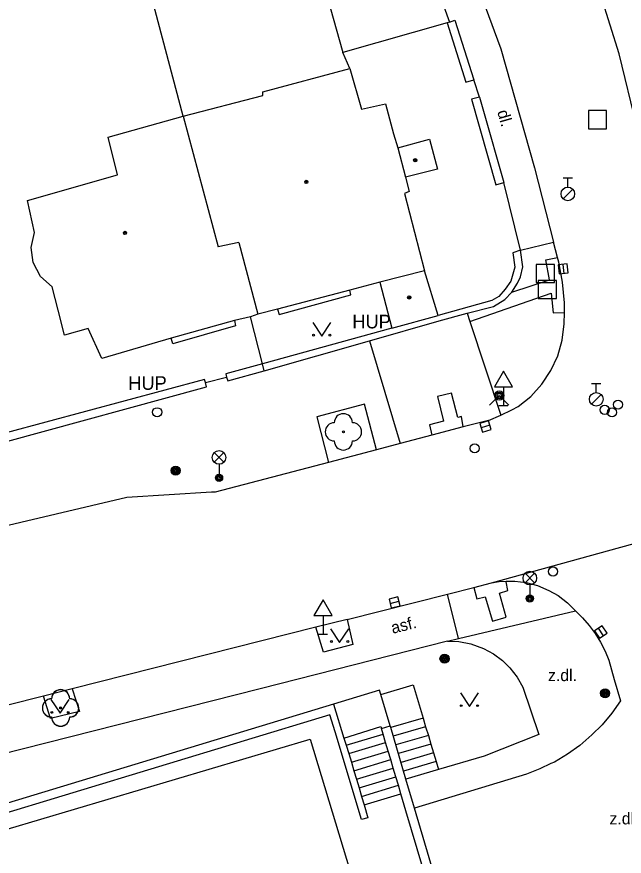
# Model space of a CAD drawing. Extents: x -600309 to -598967, y -1161267 to -1160292.
# Drawn here: x -599648.96 to -599615.56, y -1160599.57 to -1160553.4 of the extents above; entities that cross this region are included whole.
import ezdxf

# ---------------------------------------------------------------- set-up
doc = ezdxf.new("R2010")
doc.units = 0
for name, color, linetype in [('Level 10', 7, 'Continuous'), ('Level 11', 7, 'Continuous'), ('Level 22', 7, 'Continuous'), ('Level 25', 7, 'Continuous'), ('Level 26', 7, 'Continuous'), ('Level 27', 7, 'Continuous'), ('Level 28', 7, 'Continuous'), ('Level 31', 7, 'Continuous'), ('Level 33', 7, 'Continuous'), ('Level 34', 7, 'Continuous'), ('Level 36', 7, 'Continuous'), ('Level 39', 7, 'Continuous'), ('Level 40', 7, 'Continuous'), ('Level 42', 7, 'Continuous'), ('Level 5', 7, 'Continuous'), ('Level 7', 7, 'Continuous'), ('Level 8', 7, 'Continuous')]:
    doc.layers.add(name, color=color, linetype=linetype)

msp = doc.modelspace()

# ---------------------------------------------------------------- linework, layer by layer
at = {"layer": 'Level 10'}
for points in [[(-599614.87, -1160559.43), (-599615.83, -1160555.44), (-599616.82, -1160552.27), (-599619.4416, -1160545.4146)], [(-599624.75, -1160548.65), (-599622.34, -1160555.1599), (-599620.49, -1160561.7), (-599619.45, -1160565.79)], [(-599622.34, -1160575.32), (-599621.74, -1160575.01), (-599621.4, -1160574.84), (-599620.69, -1160574.28), (-599620.09, -1160573.61), (-599619.59, -1160572.86), (-599619.21, -1160572.04), (-599618.9699, -1160571.18), (-599618.86, -1160570.28), (-599618.85, -1160569.67), (-599618.85, -1160569.14), (-599618.95, -1160568), (-599619.15, -1160566.89), (-599619.22, -1160566.64), (-599619.45, -1160565.79)], [(-599623.03, -1160575.6), (-599622.34, -1160575.32)], [(-599623.03, -1160575.6), (-599624.41, -1160575.96), (-599626.14, -1160576.42), (-599627.88, -1160576.88), (-599629.18, -1160577.2199)], [(-599629.18, -1160577.2199), (-599631.82, -1160577.9099)], [(-599631.82, -1160577.9099), (-599638.05, -1160579.54), (-599638.26, -1160579.55), (-599642.9, -1160579.85), (-599664.61, -1160584.95), (-599669.11, -1160587.6599), (-599673.23, -1160588.7199)], [(-599630.8, -1160586.55), (-599625.27, -1160585.15), (-599623.82, -1160584.79), (-599622.85, -1160584.54)], [(-599622.85, -1160584.54), (-599622.43, -1160584.47), (-599622.05, -1160584.45), (-599621.58, -1160584.45), (-599620.95, -1160584.52), (-599620.33, -1160584.68), (-599619.71, -1160584.95), (-599619.19, -1160585.24), (-599618.67, -1160585.64), (-599618.23, -1160586.08)], [(-599618.23, -1160586.08), (-599617.8472, -1160586.4552), (-599617.48, -1160586.88), (-599617.1601, -1160587.3183), (-599616.86, -1160587.79), (-599616.6116, -1160588.2875), (-599616.41, -1160588.79), (-599616.12, -1160589.85)], [(-599630.8, -1160586.55), (-599632.51, -1160586.98)], [(-599632.51, -1160586.98), (-599645.9099, -1160590.36)], [(-599616.12, -1160589.85), (-599615.76, -1160591.03)], [(-599645.9099, -1160590.36), (-599647.49, -1160590.76)], [(-599647.49, -1160590.76), (-599661.09, -1160594.2)], [(-599615.76, -1160591.03), (-599616.2429, -1160591.698), (-599616.78, -1160592.35), (-599617.3375, -1160592.9001), (-599618, -1160593.48), (-599618.6756, -1160593.9619), (-599619.4, -1160594.39), (-599619.5912, -1160594.4725), (-599620.2043, -1160594.771), (-599620.93, -1160595.05)], [(-599655.06, -1160599.74), (-599632.82, -1160593.13), (-599628.23, -1160608.33), (-599650.38, -1160614.81)], [(-599620.93, -1160595.05), (-599627.09, -1160596.92)]]:
    msp.add_lwpolyline(points, dxfattribs=at)
at = {"layer": 'Level 11'}
for points in [[(-599630.64, -1160556.25), (-599631.04, -1160555.37)], [(-599621.26, -1160566.23), (-599619.45, -1160565.79)], [(-599621.73, -1160568.55), (-599619.67, -1160567.86), (-599619.87, -1160566.77), (-599619.22, -1160566.64)], [(-599634.63, -1160569.48), (-599634.53, -1160569.77), (-599630.59, -1160568.7), (-599630.65, -1160568.43)], [(-599624.05, -1160570.16), (-599619.58, -1160568.61), (-599619.46, -1160569.68), (-599618.85, -1160569.67)], [(-599624.2, -1160569.71), (-599624.05, -1160570.16), (-599622.34, -1160575.32)], [(-599636.99, -1160570.11), (-599636.94, -1160570.4)], [(-599635.45, -1160572.49), (-599636.11, -1160569.9099)], [(-599636.94, -1160570.4), (-599640.38, -1160571.38)], [(-599640.38, -1160571.38), (-599640.48, -1160571.07)], [(-599629.56, -1160571.22), (-599627.88, -1160576.88)], [(-599635.35, -1160572.88), (-599635.45, -1160572.49)], [(-599624.41, -1160575.96), (-599624.51, -1160575.39), (-599624.71, -1160575.44), (-599625.05, -1160574.1), (-599625.83, -1160574.29), (-599625.49, -1160575.65), (-599626.27, -1160575.84), (-599626.14, -1160576.42)], [(-599629.18, -1160577.2199), (-599629.84, -1160574.71), (-599632.4699, -1160575.4099), (-599631.82, -1160577.9099)], [(-599622.85, -1160584.54), (-599608.63, -1160580.61), (-599608.19, -1160581.51)], [(-599623.82, -1160584.79), (-599623.66, -1160585.42), (-599623.2, -1160585.3), (-599622.81, -1160586.64), (-599622.05, -1160586.43), (-599622.42, -1160585.1), (-599621.95, -1160584.96), (-599622.0432, -1160584.4829), (-599622.05, -1160584.4489)], [(-599624.68, -1160587.6), (-599625.27, -1160585.15)], [(-599625.27, -1160587.74), (-599624.68, -1160587.6), (-599618.23, -1160586.08)], [(-599630.8, -1160586.55), (-599630.48, -1160587.92), (-599632.1, -1160588.34), (-599632.51, -1160586.98)], [(-599625.27, -1160587.74), (-599635.57, -1160590.36), (-599668.28, -1160598.65)], [(-599625.27, -1160587.74), (-599624.6565, -1160587.7661), (-599624, -1160587.89), (-599623.2999, -1160588.142), (-599622.74, -1160588.44), (-599622.25, -1160588.81), (-599621.84, -1160589.21), (-599621.4486, -1160589.7159), (-599621.13, -1160590.27)], [(-599628.94, -1160590.67), (-599627.17, -1160590.14), (-599626.62, -1160591.9699)], [(-599645.9099, -1160590.36), (-599645.52, -1160591.61), (-599647.1, -1160592), (-599647.49, -1160590.76)], [(-599621.13, -1160590.27), (-599620.25, -1160592.88), (-599623.26, -1160594.07), (-599625.77, -1160594.8)], [(-599631.54, -1160591.21), (-599630.9699, -1160593.07)], [(-599631.46, -1160592.73), (-599631.74, -1160591.79), (-599655.32, -1160598.94)], [(-599626.62, -1160591.9699), (-599628.4, -1160592.49)], [(-599626.62, -1160591.9699), (-599626.48, -1160592.45)], [(-599630.9699, -1160593.07), (-599628.94, -1160592.44), (-599628.9099, -1160592.54)], [(-599628.9099, -1160592.54), (-599628.43, -1160592.4)], [(-599626.48, -1160592.45), (-599628.26, -1160592.9699)], [(-599626.48, -1160592.45), (-599626.33, -1160592.93)], [(-599629.86, -1160596.75), (-599629.65, -1160597.46), (-599630, -1160597.56), (-599631.46, -1160592.73)], [(-599630.85, -1160593.4699), (-599628.82, -1160592.85)], [(-599628.82, -1160592.85), (-599628.9099, -1160592.54)], [(-599628.68, -1160593.32), (-599628.82, -1160592.85)], [(-599626.33, -1160592.93), (-599628.12, -1160593.45)], [(-599626.33, -1160592.93), (-599626.19, -1160593.4099)], [(-599630.9699, -1160593.07), (-599630.85, -1160593.4699)], [(-599630.71, -1160593.93), (-599628.68, -1160593.32)], [(-599628.54, -1160593.79), (-599628.68, -1160593.32)], [(-599626.19, -1160593.4099), (-599627.98, -1160593.93)], [(-599626.19, -1160593.4099), (-599626.05, -1160593.88)], [(-599630.85, -1160593.4699), (-599630.71, -1160593.93)], [(-599630.56, -1160594.4), (-599628.54, -1160593.79)], [(-599628.4, -1160594.26), (-599628.54, -1160593.79)], [(-599630.71, -1160593.93), (-599630.56, -1160594.4)], [(-599630.42, -1160594.87), (-599628.4, -1160594.26)], [(-599628.26, -1160594.73), (-599628.4, -1160594.26)], [(-599626.05, -1160593.88), (-599627.83, -1160594.4099)], [(-599626.05, -1160593.88), (-599625.9, -1160594.36)], [(-599630.56, -1160594.4), (-599630.42, -1160594.87)], [(-599630.28, -1160595.34), (-599628.26, -1160594.73)], [(-599628.12, -1160595.2), (-599628.26, -1160594.73)], [(-599625.9, -1160594.36), (-599627.69, -1160594.89)], [(-599625.9, -1160594.36), (-599625.77, -1160594.8)], [(-599630.42, -1160594.87), (-599630.28, -1160595.34)], [(-599630.14, -1160595.81), (-599628.12, -1160595.2)], [(-599627.98, -1160595.67), (-599628.12, -1160595.2)], [(-599625.77, -1160594.8), (-599627.56, -1160595.33)], [(-599630.28, -1160595.34), (-599630.14, -1160595.81)], [(-599630, -1160596.28), (-599627.98, -1160595.67)], [(-599627.84, -1160596.14), (-599627.98, -1160595.67)], [(-599630.14, -1160595.81), (-599630, -1160596.28)], [(-599629.86, -1160596.75), (-599627.84, -1160596.14)], [(-599622.9699, -1160612.56), (-599625.96, -1160602.48), (-599627.57, -1160597.07), (-599627.84, -1160596.14)], [(-599630, -1160596.28), (-599629.86, -1160596.75)]]:
    msp.add_lwpolyline(points, dxfattribs=at)
at = {"layer": 'Level 22'}
for centre in [(-599631, -1160576.23), (-599646.55, -1160591.4099), (-599646.55, -1160591.42)]:
    msp.add_circle(centre, 0.05, dxfattribs=at)
for centre, start, end in [((-599631, -1160575.73), 0, 180), ((-599631.5, -1160576.23), 90, 270), ((-599630.5, -1160576.23), 270, 90), ((-599631, -1160576.73), 180, 0), ((-599646.55, -1160590.9099), 0, 180), ((-599646.55, -1160590.92), 0, 180), ((-599647.05, -1160591.4099), 90, 270), ((-599647.05, -1160591.42), 90, 270), ((-599646.05, -1160591.4099), 270, 90), ((-599646.05, -1160591.42), 270, 90), ((-599646.55, -1160591.9099), 180, 0), ((-599646.55, -1160591.92), 180, 0)]:
    msp.add_arc(centre, 0.5, start, end, dxfattribs=at)
at = {"layer": 'Level 25'}
for centre, radius in [((-599640.2199, -1160578.36), 0.25), ((-599640.2199, -1160578.36), 0.2), ((-599640.2199, -1160578.36), 0.15), ((-599640.2199, -1160578.36), 0.1), ((-599640.2199, -1160578.36), 0.05), ((-599625.44, -1160588.71), 0.25), ((-599625.44, -1160588.71), 0.2), ((-599625.44, -1160588.71), 0.15), ((-599625.44, -1160588.71), 0.1), ((-599625.44, -1160588.71), 0.05), ((-599616.61, -1160590.61), 0.25), ((-599616.61, -1160590.61), 0.2), ((-599616.61, -1160590.61), 0.15), ((-599616.61, -1160590.61), 0.1), ((-599616.61, -1160590.61), 0.05)]:
    msp.add_circle(centre, radius, dxfattribs=at)
at = {"layer": 'Level 26'}
for points in [[(-599617.53, -1160559.56), (-599616.53, -1160559.56), (-599616.53, -1160558.56), (-599617.53, -1160558.56)], [(-599620.4, -1160568.02), (-599619.4, -1160568.02), (-599619.4, -1160567.02), (-599620.4, -1160567.02)], [(-599620.29, -1160568.9), (-599619.29, -1160568.9), (-599619.29, -1160567.9), (-599620.29, -1160567.9)]]:
    msp.add_lwpolyline(points, close=True, dxfattribs=at)
at = {"layer": 'Level 27'}
for p, q in [((-599618.9362, -1160567.0214), (-599618.8836, -1160567.5186)), ((-599622.9515, -1160575.8551), (-599623.4285, -1160576.0049)), ((-599628.4326, -1160585.6702), (-599627.9474, -1160585.5498)), ((-599616.9879, -1160587.0315), (-599616.7121, -1160587.4485))]:
    msp.add_line(p, q, dxfattribs=at)
for points in [[(-599619.1848, -1160567.0476), (-599619.1323, -1160567.5449), (-599618.635, -1160567.4924), (-599618.6875, -1160566.9951)], [(-599623.0264, -1160575.6166), (-599623.5034, -1160575.7664), (-599623.3536, -1160576.2434), (-599622.8766, -1160576.0936)], [(-599628.3725, -1160585.9128), (-599627.8872, -1160585.7925), (-599628.0075, -1160585.3072), (-599628.4928, -1160585.4275)], [(-599617.1964, -1160587.1693), (-599616.9207, -1160587.5864), (-599616.5036, -1160587.3107), (-599616.7793, -1160586.8936)]]:
    msp.add_lwpolyline(points, close=True, dxfattribs=at)
at = {"layer": 'Level 28'}
for p, q in [((-599618.9099, -1160562.265), (-599618.4099, -1160562.265)), ((-599618.6599, -1160562.765), (-599618.6599, -1160562.265)), ((-599618.9179, -1160563.412), (-599618.3879, -1160562.882)), ((-599617.35, -1160573.565), (-599616.85, -1160573.565)), ((-599617.1, -1160574.065), (-599617.1, -1160573.565)), ((-599617.358, -1160574.712), (-599616.828, -1160574.182))]:
    msp.add_line(p, q, dxfattribs=at)
for centre, radius in [((-599618.6599, -1160563.14), 0.375), ((-599617.1, -1160574.44), 0.375), ((-599615.9, -1160574.73), 0.25), ((-599641.24, -1160575.15), 0.25), ((-599616.63, -1160575.02), 0.25), ((-599616.23, -1160575.1599), 0.25), ((-599623.78, -1160577.14), 0.25), ((-599619.4699, -1160583.9099), 0.25)]:
    msp.add_circle(centre, radius, dxfattribs=at)
at = {"layer": 'Level 31'}
msp.add_lwpolyline([(-599622.96, -1160574.76), (-599622.43, -1160574.23), (-599621.9, -1160574.76)], dxfattribs=at)
for radius in [0.25, 0.18, 0.11]:
    msp.add_circle((-599622.43, -1160574.23), radius, dxfattribs=at)
at = {"layer": 'Level 33'}
for p, q in [((-599638.105, -1160577.9), (-599637.575, -1160577.37)), ((-599638.105, -1160577.37), (-599637.575, -1160577.9)), ((-599637.84, -1160578.01), (-599637.84, -1160578.76)), ((-599621.015, -1160584.54), (-599620.485, -1160584.01)), ((-599621.015, -1160584.01), (-599620.485, -1160584.54)), ((-599620.75, -1160584.65), (-599620.75, -1160585.4))]:
    msp.add_line(p, q, dxfattribs=at)
for centre, radius in [((-599637.84, -1160577.635), 0.375), ((-599637.84, -1160578.76), 0.2), ((-599637.84, -1160578.76), 0.1445), ((-599637.84, -1160578.76), 0.0876), ((-599620.75, -1160584.275), 0.375), ((-599620.75, -1160585.4), 0.2), ((-599620.75, -1160585.4), 0.1445), ((-599620.75, -1160585.4), 0.0876)]:
    msp.add_circle(centre, radius, dxfattribs=at)
at = {"layer": 'Level 34'}
for p, q in [((-599622.2, -1160573.762), (-599622.2, -1160574.78)), ((-599622.45, -1160574.78), (-599621.95, -1160574.78)), ((-599632.12, -1160586.332), (-599632.12, -1160587.35)), ((-599632.37, -1160587.35), (-599631.87, -1160587.35))]:
    msp.add_line(p, q, dxfattribs=at)
for points in [[(-599622.7, -1160573.762), (-599621.7, -1160573.762), (-599622.2, -1160572.896)], [(-599632.62, -1160586.332), (-599631.62, -1160586.332), (-599632.12, -1160585.466)]]:
    msp.add_lwpolyline(points, close=True, dxfattribs=at)
at = {"layer": 'Level 36'}
for points in [[(-599632.69, -1160570.21), (-599632.19, -1160570.96), (-599631.69, -1160570.21)], [(-599631.71, -1160587.06), (-599631.21, -1160587.81), (-599630.71, -1160587.06)], [(-599624.57, -1160590.59), (-599624.07, -1160591.34), (-599623.57, -1160590.59)], [(-599647.08, -1160590.96), (-599646.58, -1160591.71), (-599646.08, -1160590.96)]]:
    msp.add_lwpolyline(points, dxfattribs=at)
for centre in [(-599632.6402, -1160570.9098), (-599631.7408, -1160570.9098), (-599631.6602, -1160587.7598), (-599630.7608, -1160587.7598), (-599624.5202, -1160591.2898), (-599623.6208, -1160591.2898), (-599647.0302, -1160591.6598), (-599646.1308, -1160591.6598)]:
    msp.add_circle(centre, 0.05, dxfattribs=at)
at = {"layer": 'Level 39'}
for centre, radius in [((-599627.05, -1160561.29), 0.09), ((-599627.05, -1160561.29), 0.0398), ((-599633.04, -1160562.48), 0.09), ((-599633.04, -1160562.48), 0.0398), ((-599643.01, -1160565.29), 0.09), ((-599643.01, -1160565.29), 0.0398), ((-599627.38, -1160568.84), 0.09), ((-599627.38, -1160568.84), 0.0398)]:
    msp.add_circle(centre, radius, dxfattribs=at)
at = {"layer": 'Level 5'}
for points in [[(-599626.75, -1160549.31), (-599625.1599, -1160553.69)], [(-599632.05, -1160551.69), (-599631.04, -1160555.37)], [(-599625.1599, -1160553.69), (-599625.3, -1160553.73)], [(-599625.3, -1160553.73), (-599631.04, -1160555.37)], [(-599635.43, -1160557.53), (-599630.64, -1160556.25)], [(-599630.64, -1160556.25), (-599630, -1160558.48)], [(-599639.81, -1160558.86), (-599635.44, -1160557.73)], [(-599635.44, -1160557.73), (-599635.43, -1160557.53)], [(-599630, -1160558.48), (-599628.68, -1160558.19)], [(-599628.68, -1160558.19), (-599628.25, -1160559.84)], [(-599643.93, -1160560.03), (-599639.81, -1160558.86)], [(-599639.81, -1160558.86), (-599637.88, -1160566.06)], [(-599643.43, -1160562.1), (-599643.93, -1160560.03)], [(-599628.25, -1160559.84), (-599628.01, -1160560.6)], [(-599628.01, -1160560.6), (-599626.26, -1160560.14)], [(-599626.26, -1160560.14), (-599625.83, -1160561.79)], [(-599628.01, -1160560.6), (-599627.58, -1160562.2199)], [(-599625.83, -1160561.79), (-599627.58, -1160562.2199)], [(-599648.38, -1160563.5), (-599643.43, -1160562.1)], [(-599627.58, -1160562.2199), (-599627.38, -1160563.01)], [(-599627.38, -1160563.01), (-599627.64, -1160563.12)], [(-599627.64, -1160563.12), (-599626.54, -1160567.37)], [(-599647.99, -1160565.26), (-599648.38, -1160563.5)], [(-599648.17, -1160566.09), (-599647.99, -1160565.26)], [(-599648.06, -1160566.9099), (-599648.17, -1160566.09)], [(-599636.75, -1160565.82), (-599637.88, -1160566.06)], [(-599636.75, -1160565.82), (-599635.7, -1160569.76)], [(-599647.65, -1160567.68), (-599648.06, -1160566.9099)], [(-599626.54, -1160567.37), (-599628.99, -1160568)], [(-599625.79, -1160569.83), (-599626.54, -1160567.37)], [(-599647.02, -1160568.25), (-599647.65, -1160567.68)], [(-599628.99, -1160568), (-599630.65, -1160568.43)], [(-599628.99, -1160568), (-599628.34, -1160570.53)], [(-599646.69, -1160569.53), (-599647.02, -1160568.25)], [(-599630.65, -1160568.43), (-599634.63, -1160569.48)], [(-599646.34, -1160570.9099), (-599646.69, -1160569.53)], [(-599635.7, -1160569.76), (-599636.11, -1160569.9099)], [(-599634.63, -1160569.48), (-599635.7, -1160569.76)], [(-599628.34, -1160570.53), (-599625.79, -1160569.83)], [(-599636.99, -1160570.11), (-599640.48, -1160571.07)], [(-599636.11, -1160569.9099), (-599636.99, -1160570.11)], [(-599645.04, -1160570.55), (-599646.34, -1160570.9099)], [(-599644.28, -1160572.19), (-599645.04, -1160570.55)], [(-599640.48, -1160571.07), (-599644.28, -1160572.19)], [(-599629.01, -1160590.44), (-599631.54, -1160591.21)], [(-599628.94, -1160590.67), (-599629.01, -1160590.44)], [(-599628.43, -1160592.4), (-599628.94, -1160590.67)], [(-599631.54, -1160591.21), (-599655.46, -1160598.46)], [(-599628.4, -1160592.49), (-599628.43, -1160592.4)], [(-599627.56, -1160595.33), (-599628.4, -1160592.49)], [(-599627.09, -1160596.92), (-599627.56, -1160595.33)], [(-599625.4699, -1160602.39), (-599627.09, -1160596.92)]]:
    msp.add_lwpolyline(points, dxfattribs=at)
at = {"layer": 'Level 7'}
for points in [[(-599639.81, -1160558.86), (-599642.09, -1160550.26)], [(-599625.1599, -1160553.69), (-599624.88, -1160553.59), (-599623.83, -1160556.87)], [(-599625.3, -1160553.73), (-599624.26, -1160557), (-599623.83, -1160556.87)], [(-599623.52, -1160557.82), (-599623.95, -1160557.94), (-599622.61, -1160562.65), (-599622.18, -1160562.52)], [(-599623.52, -1160557.82), (-599623.29, -1160558.59)], [(-599623.29, -1160558.59), (-599622.18, -1160562.52)], [(-599621.69, -1160566.38), (-599621.57, -1160567.18), (-599621.8, -1160567.94), (-599622.11, -1160568.38), (-599622.46, -1160568.78), (-599622.84, -1160569), (-599625.79, -1160569.83)], [(-599624.2, -1160569.71), (-599622.75, -1160569.33), (-599622.12, -1160568.95), (-599621.73, -1160568.55), (-599621.43, -1160568.06), (-599621.27, -1160567.71), (-599621.13, -1160567.15), (-599621.26, -1160566.23)], [(-599621.26, -1160566.23), (-599621.69, -1160566.38)], [(-599635.35, -1160572.88), (-599629.56, -1160571.22), (-599625.74, -1160570.12), (-599624.2, -1160569.71)], [(-599628.34, -1160570.53), (-599635.45, -1160572.49)], [(-599635.45, -1160572.49), (-599637.4699, -1160573.03), (-599637.42, -1160573.2199)], [(-599637.42, -1160573.2199), (-599637.36, -1160573.43), (-599635.35, -1160572.88)], [(-599649.6599, -1160576.8), (-599638.52, -1160573.75), (-599638.58, -1160573.52)], [(-599638.58, -1160573.52), (-599638.63, -1160573.35), (-599649.54, -1160576.28)]]:
    msp.add_lwpolyline(points, dxfattribs=at)
at = {"layer": 'Level 8'}
for points in [[(-599623.52, -1160557.82), (-599623.83, -1160556.87)], [(-599621.26, -1160566.23), (-599622.18, -1160562.52)], [(-599638.58, -1160573.52), (-599637.42, -1160573.2199)]]:
    msp.add_lwpolyline(points, dxfattribs=at)

# ---------------------------------------------------------------- texts
at = {"layer": 'Level 40'}
for s, rotation, p in [('dl.', 286, (-599622.55, -1160558.62)), ('asf.', 14, (-599628.29, -1160587.34))]:
    msp.add_text(s, height=0.65, rotation=rotation, dxfattribs=at).set_placement(p)
for p in [(-599619.75, -1160589.94), (-599616.37, -1160597.82)]:
    msp.add_text('z.dl.', height=0.65, dxfattribs=at).set_placement(p)
at = {"layer": 'Level 42'}
for p in [(-599630.51, -1160570.54), (-599630.51, -1160570.54), (-599642.83, -1160573.92), (-599642.83, -1160573.92)]:
    msp.add_text('HUP', height=0.75, dxfattribs=at).set_placement(p)

doc.saveas('drawing.dxf')
